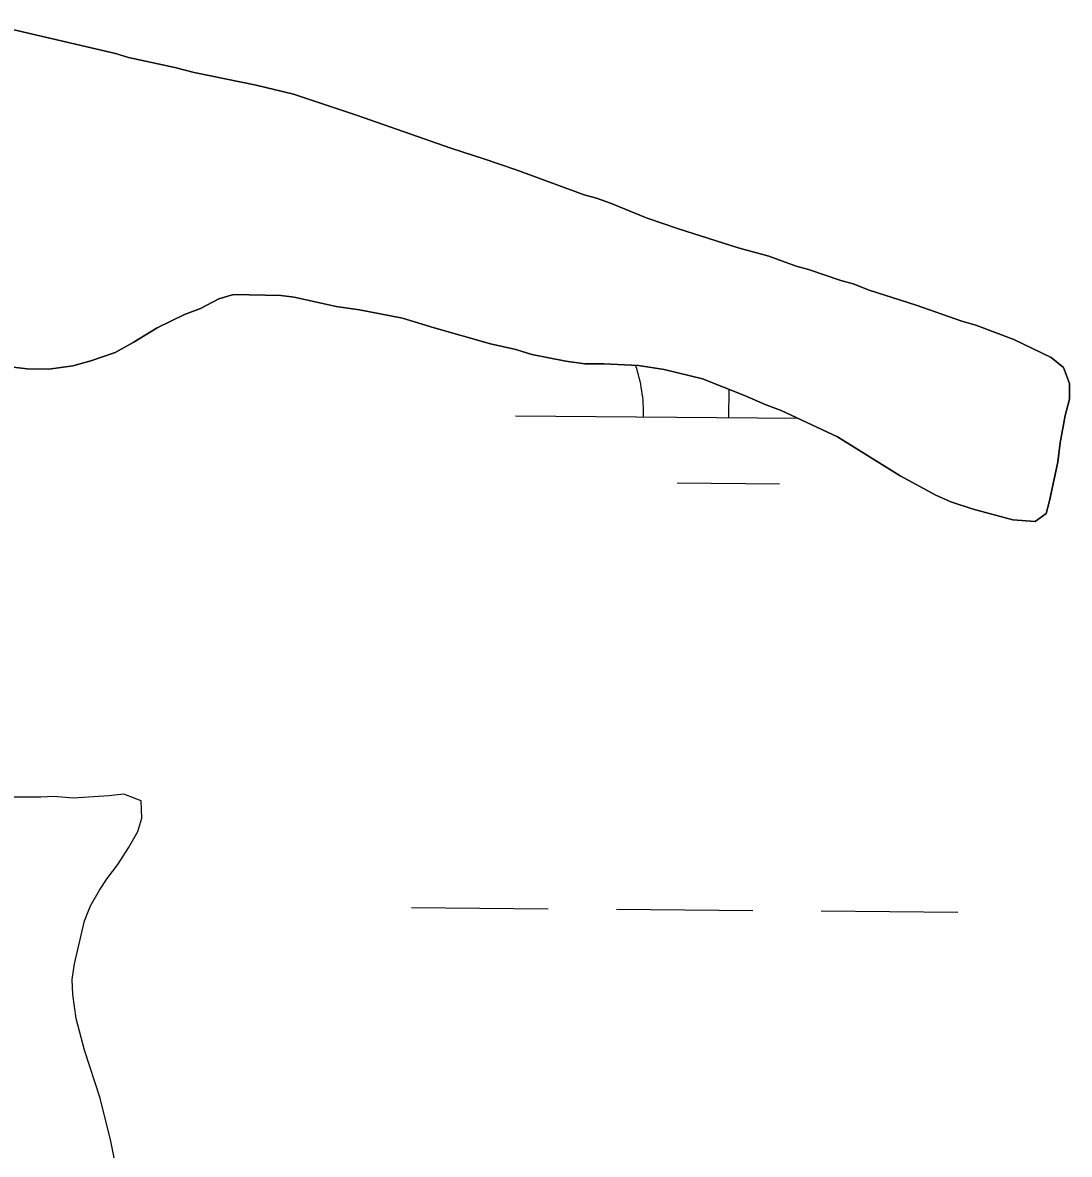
# Model space of a CAD drawing. Extents: x 3271442 to 3309282, y 752266 to 777610.
# Drawn here: x 3298133.5 to 3298378.8, y 768689.7 to 768954.9 of the extents above; entities that cross this region are included whole.
import ezdxf

# ---------------------------------------------------------------- set-up
doc = ezdxf.new("R2010")
doc.units = 0
for name, color, linetype in [('V-SITE-VEGE', 7, 'Continuous'), ('V-TOPO-SHOR', 7, 'Continuous'), ('V-WETL-SWMP', 7, 'Continuous')]:
    doc.layers.add(name, color=color, linetype=linetype)

msp = doc.modelspace()

# ---------------------------------------------------------------- linework, layer by layer
at = {"layer": 'V-SITE-VEGE'}
for points in [[(3298126.6, 768874.75), (3298134.55, 768873.77), (3298139.6, 768873.76), (3298145.23, 768874.53), (3298149.5, 768875.69), (3298155.14, 768877.63), (3298159.41, 768879.95), (3298165.04, 768883.44), (3298171.45, 768886.54), (3298175.14, 768887.9), (3298179.42, 768890.22), (3298182.91, 768891.19), (3298193.97, 768890.98), (3298197.08, 768890.59), (3298206.98, 768888.44), (3298212.42, 768887.66), (3298222.5, 768885.71), (3298229.88, 768883.37), (3298243.08, 768879.67), (3298249.09, 768878.31), (3298252.78, 768877.14), (3298260.74, 768875.58), (3298265.2, 768874.99), (3298269.67, 768874.98), (3298277.82, 768874.59), (3298283.84, 768873.61), (3298292.77, 768871.47), (3298302.66, 768867.57), (3298307.51, 768865.43), (3298311.2, 768864.07), (3298324.39, 768857.84), (3298339.14, 768848.7), (3298347.48, 768844.23), (3298350.97, 768842.67), (3298356.21, 768840.92), (3298365.53, 768838.39), (3298370.77, 768837.99), (3298373.29, 768839.93), (3298374.07, 768842.84), (3298376.02, 768851.97), (3298376.61, 768856.43), (3298377.78, 768862.83), (3298378.76, 768866.72), (3298378.76, 768870.4), (3298377.41, 768874.09), (3298374.5, 768876.43), (3298365.77, 768880.71), (3298356.84, 768884.02), (3298353.54, 768884.99), (3298342.87, 768888.69), (3298331.81, 768892.2), (3298328.12, 768893.75), (3298325.21, 768894.53), (3298317.64, 768897.06), (3298314.73, 768897.84), (3298308.32, 768900.18), (3298301.14, 768902.13), (3298287.17, 768906.61), (3298279.8, 768909.14), (3298271.26, 768912.64), (3298267.96, 768913.81), (3298265.05, 768914.59), (3298249.14, 768920.43), (3298241.76, 768922.96), (3298233.81, 768925.49), (3298211.69, 768933.28), (3298196.94, 768938.15), (3298188.2, 768940.3), (3298173.65, 768943.22), (3298169.18, 768944.39), (3298158.31, 768946.73), (3298155.21, 768947.71), (3298123.96, 768954.92)], [(3298154.94, 768688.94), (3298154.16, 768692.82), (3298151.65, 768702.92), (3298147.97, 768714.18), (3298146.04, 768721.56), (3298145.27, 768727.19), (3298145.08, 768730.69), (3298145.67, 768734.37), (3298148.01, 768744.47), (3298149.37, 768747.96), (3298151.51, 768751.65), (3298153.26, 768754.36), (3298155.79, 768757.66), (3298158.31, 768761.54), (3298160.45, 768765.42), (3298161.43, 768768.52), (3298161.24, 768772.6), (3298157.16, 768774.16), (3298153.67, 768773.77), (3298145.32, 768773.2), (3298140.85, 768773.59), (3298137.75, 768773.4), (3298128.82, 768773.41)]]:
    msp.add_lwpolyline(points, dxfattribs=at)
at = {"layer": 'V-TOPO-SHOR'}
for points in [[(3298123.96, 768954.92), (3298155.21, 768947.71), (3298158.31, 768946.73), (3298169.18, 768944.39), (3298173.65, 768943.22), (3298188.2, 768940.3), (3298196.94, 768938.15), (3298211.69, 768933.28), (3298233.81, 768925.49), (3298241.76, 768922.96), (3298249.14, 768920.43), (3298265.05, 768914.59), (3298267.96, 768913.81), (3298271.26, 768912.64), (3298279.8, 768909.14), (3298287.17, 768906.61), (3298301.14, 768902.13), (3298308.32, 768900.18), (3298314.73, 768897.84), (3298317.64, 768897.06), (3298325.21, 768894.53), (3298328.12, 768893.75), (3298331.81, 768892.2), (3298342.87, 768888.69), (3298353.54, 768884.99), (3298356.84, 768884.02), (3298365.77, 768880.71), (3298374.5, 768876.43), (3298377.41, 768874.09), (3298378.76, 768870.4), (3298378.76, 768866.72), (3298377.78, 768862.83), (3298376.61, 768856.43), (3298376.02, 768851.96), (3298374.07, 768842.84), (3298373.29, 768839.93), (3298370.77, 768837.99), (3298365.53, 768838.39), (3298356.21, 768840.92), (3298350.97, 768842.67), (3298347.48, 768844.23), (3298339.14, 768848.7), (3298324.39, 768857.84), (3298311.2, 768864.07), (3298307.51, 768865.43), (3298302.66, 768867.57), (3298292.77, 768871.47), (3298283.84, 768873.61), (3298277.82, 768874.59), (3298269.67, 768874.98), (3298265.2, 768874.99), (3298260.74, 768875.58), (3298252.78, 768877.14), (3298249.09, 768878.31), (3298243.08, 768879.67), (3298229.88, 768883.37), (3298222.5, 768885.71), (3298212.42, 768887.66), (3298206.98, 768888.44), (3298197.08, 768890.59), (3298193.97, 768890.98), (3298182.91, 768891.19), (3298179.42, 768890.22), (3298175.14, 768887.9), (3298171.45, 768886.54), (3298165.04, 768883.44), (3298159.41, 768879.95), (3298155.14, 768877.63), (3298149.5, 768875.69), (3298145.23, 768874.53), (3298139.6, 768873.76), (3298134.55, 768873.77), (3298126.6, 768874.75)], [(3298154.94, 768688.94), (3298154.16, 768692.82), (3298151.65, 768702.92), (3298147.97, 768714.18), (3298146.04, 768721.56), (3298145.27, 768727.19), (3298145.08, 768730.69), (3298145.67, 768734.37), (3298148.01, 768744.47), (3298149.37, 768747.96), (3298151.51, 768751.65), (3298153.26, 768754.36), (3298155.79, 768757.66), (3298158.31, 768761.54), (3298160.45, 768765.42), (3298161.43, 768768.52), (3298161.24, 768772.6), (3298157.16, 768774.16), (3298153.67, 768773.77)], [(3298153.67, 768773.77), (3298145.32, 768773.2), (3298140.85, 768773.59), (3298137.75, 768773.4), (3298128.82, 768773.41)]]:
    msp.add_lwpolyline(points, dxfattribs=at)
at = {"layer": 'V-WETL-SWMP'}
for p, q in [((3298298.98, 768862.38), (3298299.03, 768868.99)), ((3298248.98, 768862.79), (3298315.04, 768862.25)), ((3298286.85, 768847.05), (3298310.85, 768846.85)), ((3298224.62, 768747.56), (3298256.62, 768747.29)), ((3298272.62, 768747.16), (3298304.62, 768746.9)), ((3298320.62, 768746.77), (3298352.62, 768746.5))]:
    msp.add_line(p, q, dxfattribs=at)
for points in [[(3298126.6, 768874.75), (3298134.55, 768873.77), (3298139.6, 768873.76), (3298145.23, 768874.53), (3298149.5, 768875.69), (3298155.14, 768877.63), (3298159.41, 768879.95), (3298165.04, 768883.44), (3298171.45, 768886.54), (3298175.14, 768887.9), (3298179.42, 768890.22), (3298182.91, 768891.19), (3298193.98, 768890.98), (3298197.08, 768890.59), (3298206.98, 768888.45), (3298212.41, 768887.66), (3298222.51, 768885.71), (3298229.88, 768883.37), (3298243.08, 768879.67), (3298249.09, 768878.31), (3298252.78, 768877.14), (3298260.74, 768875.58), (3298265.2, 768874.99), (3298269.67, 768874.98), (3298277.82, 768874.59), (3298283.84, 768873.61), (3298292.77, 768871.47), (3298302.66, 768867.57), (3298307.51, 768865.43), (3298311.2, 768864.07), (3298324.39, 768857.84), (3298339.14, 768848.7), (3298347.48, 768844.23), (3298350.97, 768842.67), (3298356.21, 768840.92), (3298365.53, 768838.39), (3298370.77, 768837.99), (3298373.29, 768839.93), (3298374.07, 768842.84), (3298376.02, 768851.96), (3298376.61, 768856.43), (3298377.78, 768862.83), (3298378.76, 768866.72), (3298378.76, 768870.4), (3298377.41, 768874.09), (3298374.5, 768876.43), (3298365.77, 768880.71), (3298356.84, 768884.02), (3298353.54, 768884.99), (3298342.87, 768888.69), (3298331.81, 768892.2), (3298328.12, 768893.75), (3298325.21, 768894.53), (3298317.64, 768897.06), (3298314.73, 768897.84), (3298308.33, 768900.18), (3298301.15, 768902.13), (3298287.17, 768906.61), (3298279.8, 768909.14), (3298271.26, 768912.64), (3298267.96, 768913.81), (3298265.05, 768914.59), (3298249.14, 768920.43), (3298241.76, 768922.96), (3298233.81, 768925.49), (3298211.69, 768933.28), (3298196.94, 768938.15), (3298188.2, 768940.3), (3298173.65, 768943.22), (3298169.18, 768944.39), (3298158.31, 768946.73), (3298155.21, 768947.71), (3298123.96, 768954.92)], [(3298154.94, 768688.94), (3298154.16, 768692.82), (3298151.65, 768702.92), (3298147.98, 768714.18), (3298146.04, 768721.56), (3298145.27, 768727.19), (3298145.08, 768730.69), (3298145.67, 768734.37), (3298148.01, 768744.47), (3298149.37, 768747.96), (3298151.51, 768751.65), (3298153.26, 768754.36), (3298155.79, 768757.66), (3298158.31, 768761.54), (3298160.45, 768765.42), (3298161.43, 768768.52), (3298161.24, 768772.6), (3298157.16, 768774.16), (3298153.67, 768773.77), (3298145.32, 768773.2), (3298140.85, 768773.59), (3298137.75, 768773.4), (3298128.82, 768773.41)]]:
    msp.add_lwpolyline(points, dxfattribs=at)
msp.add_arc((3298243.74, 768863.31), 35.25, 358.7563, 18.7034, dxfattribs=at)

doc.saveas('drawing.dxf')
